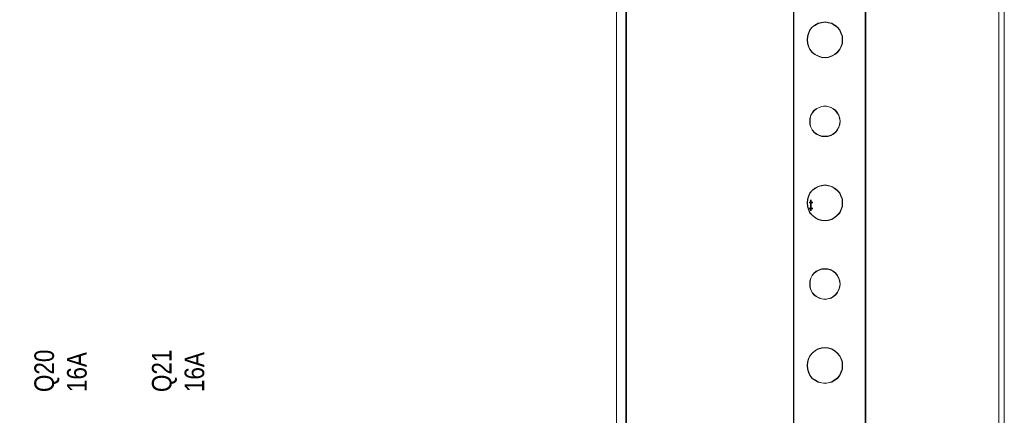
# Model space of a CAD drawing. Header units: millimetres. Extents: x -1290 to 1795, y -4192 to -1311.
# Tile 1055 of 1056: x 1498 to 1528, y -1912 to -1900. Entities that reach past the tile are written whole.
import ezdxf

# ---------------------------------------------------------------- set-up
doc = ezdxf.new("R2010")
doc.units = ezdxf.units.MM
doc.layers.add('51', color=7, linetype='Continuous')
doc.layers.add('Aparatura', color=7, linetype='Continuous', lineweight=13)
doc.styles.get("Standard").update_dxf_attribs({"font": 'ARIALN.TTF', "width": 0.8})

# ---------------------------------------------------------------- blocks, each defined once
blk = doc.blocks.new('*U160')
at = {"layer": '51', "color": 254}
for points in [[(580.286061, -649.437383), (580.84643, -649.437383), (580.286061, -649.437383)], [(580.56356, -649.03699), (580.56356, -649.843163), (580.56356, -649.03699)]]:
    blk.add_lwpolyline(points, close=True, dxfattribs=at)
blk = doc.blocks.new('*U168')
blk = doc.blocks.new('*U169')
blk = doc.blocks.new('*U177')
at = {"layer": '51', "color": 254}
for points in [[(580.286061, -650.362058), (580.84643, -650.362058), (580.286061, -650.362058)], [(580.56356, -649.898823), (580.56356, -650.704996), (580.56356, -649.898823)]]:
    blk.add_lwpolyline(points, close=True, dxfattribs=at)

msp = doc.modelspace()

# ---------------------------------------------------------------- linework, layer by layer
at = {"layer": 'Aparatura', "color": 7, "lineweight": 13}
for points in [[(1527.751, -1975.057), (1527.751, -1775.714), (1417.02, -1775.714), (1417.02, -1975.057), (1526.665, -1975.057), (1526.777, -1975.057), (1527.751, -1975.057)], [(1515.872, -1915.46), (1515.872, -1917.658), (1516.179, -1917.658), (1516.179, -1915.46), (1516.179, -1913.75), (1516.179, -1913.555), (1516.179, -1897.185), (1516.179, -1896.976), (1516.179, -1893.082), (1515.872, -1893.082), (1515.872, -1896.976), (1515.872, -1897.185), (1515.872, -1913.555), (1515.872, -1913.75), (1515.872, -1915.46)], [(1515.88, -1915.455), (1515.88, -1917.651), (1516.172, -1917.651), (1516.172, -1915.455), (1516.172, -1913.745), (1516.172, -1913.55), (1516.172, -1897.19), (1516.172, -1896.981), (1516.172, -1893.089), (1515.88, -1893.089), (1515.88, -1896.981), (1515.88, -1897.19), (1515.88, -1913.55), (1515.88, -1913.745), (1515.88, -1915.455)], [(1515.872, -1913.557), (1515.872, -1897.182), (1515.872, -1913.557)], [(1516.164, -1913.557), (1516.164, -1897.182), (1516.164, -1913.557)], [(1523.492, -1897.433), (1523.492, -1913.307), (1523.492, -1897.433)], [(1521.295, -1898.03), (1521.295, -1912.71), (1521.295, -1898.03)], [(1522.798, -1900.387), (1522.798, -1900.274), (1522.755, -1900.175), (1522.713, -1900.077), (1522.643, -1899.992), (1522.558, -1899.936), (1522.473, -1899.879), (1522.361, -1899.851), (1522.262, -1899.837), (1522.149, -1899.851), (1522.051, -1899.879), (1521.952, -1899.936), (1521.867, -1899.992), (1521.797, -1900.077), (1521.754, -1900.175), (1521.726, -1900.274), (1521.712, -1900.387), (1521.726, -1900.499), (1521.754, -1900.598), (1521.797, -1900.683), (1521.867, -1900.767), (1521.952, -1900.838), (1522.051, -1900.88), (1522.149, -1900.922), (1522.262, -1900.936), (1522.361, -1900.922), (1522.473, -1900.88), (1522.558, -1900.838), (1522.643, -1900.767), (1522.713, -1900.683), (1522.755, -1900.598), (1522.798, -1900.499), (1522.798, -1900.387)], [(1522.798, -1900.387), (1522.798, -1900.499), (1522.755, -1900.598), (1522.713, -1900.683), (1522.643, -1900.767), (1522.558, -1900.838), (1522.473, -1900.88), (1522.361, -1900.922), (1522.262, -1900.936), (1522.149, -1900.922), (1522.051, -1900.88), (1521.952, -1900.838), (1521.867, -1900.767), (1521.797, -1900.683), (1521.754, -1900.598), (1521.726, -1900.499), (1521.712, -1900.387), (1521.726, -1900.274), (1521.754, -1900.175), (1521.797, -1900.077), (1521.867, -1899.992), (1521.952, -1899.936), (1522.051, -1899.879), (1522.149, -1899.851), (1522.262, -1899.837), (1522.361, -1899.851), (1522.473, -1899.879), (1522.558, -1899.936), (1522.643, -1899.992), (1522.713, -1900.077), (1522.755, -1900.175), (1522.798, -1900.274), (1522.798, -1900.387)], [(1522.262, -1900.936), (1522.361, -1900.922), (1522.473, -1900.88), (1522.558, -1900.838), (1522.643, -1900.767), (1522.713, -1900.683), (1522.755, -1900.598), (1522.798, -1900.499), (1522.798, -1900.387), (1522.798, -1900.274), (1522.755, -1900.175), (1522.713, -1900.077), (1522.643, -1899.992), (1522.558, -1899.936), (1522.473, -1899.879), (1522.361, -1899.851), (1522.262, -1899.837), (1522.149, -1899.851), (1522.051, -1899.879), (1521.952, -1899.936), (1521.867, -1899.992), (1521.797, -1900.077), (1521.754, -1900.175), (1521.726, -1900.274), (1521.712, -1900.387), (1521.726, -1900.499), (1521.754, -1900.598), (1521.797, -1900.683), (1521.867, -1900.767), (1521.952, -1900.838), (1522.051, -1900.88), (1522.149, -1900.922), (1522.262, -1900.936)], [(1522.262, -1900.929), (1522.359, -1900.915), (1522.47, -1900.873), (1522.554, -1900.832), (1522.637, -1900.762), (1522.707, -1900.679), (1522.749, -1900.595), (1522.79, -1900.498), (1522.79, -1900.387), (1522.79, -1900.276), (1522.749, -1900.178), (1522.707, -1900.081), (1522.637, -1899.998), (1522.554, -1899.942), (1522.47, -1899.886), (1522.359, -1899.859), (1522.262, -1899.845), (1522.15, -1899.859), (1522.053, -1899.886), (1521.956, -1899.942), (1521.872, -1899.998), (1521.803, -1900.081), (1521.761, -1900.178), (1521.733, -1900.276), (1521.719, -1900.387), (1521.733, -1900.498), (1521.761, -1900.595), (1521.803, -1900.679), (1521.872, -1900.762), (1521.956, -1900.832), (1522.053, -1900.873), (1522.15, -1900.915), (1522.262, -1900.929)], [(1522.728, -1902.875), (1522.714, -1902.79), (1522.686, -1902.691), (1522.644, -1902.621), (1522.587, -1902.55), (1522.516, -1902.493), (1522.446, -1902.451), (1522.347, -1902.423), (1522.262, -1902.409), (1522.163, -1902.423), (1522.078, -1902.451), (1521.993, -1902.493), (1521.923, -1902.55), (1521.866, -1902.621), (1521.824, -1902.691), (1521.796, -1902.79), (1521.796, -1902.875), (1521.796, -1902.974), (1521.824, -1903.059), (1521.866, -1903.143), (1521.923, -1903.214), (1521.993, -1903.27), (1522.078, -1903.313), (1522.163, -1903.341), (1522.262, -1903.341), (1522.347, -1903.341), (1522.446, -1903.313), (1522.516, -1903.27), (1522.587, -1903.214), (1522.644, -1903.143), (1522.686, -1903.059), (1522.714, -1902.974), (1522.728, -1902.875)], [(1522.728, -1902.875), (1522.714, -1902.974), (1522.686, -1903.059), (1522.644, -1903.143), (1522.587, -1903.214), (1522.516, -1903.27), (1522.446, -1903.313), (1522.347, -1903.341), (1522.262, -1903.341), (1522.163, -1903.341), (1522.078, -1903.313), (1521.993, -1903.27), (1521.923, -1903.214), (1521.866, -1903.143), (1521.824, -1903.059), (1521.796, -1902.974), (1521.796, -1902.875), (1521.796, -1902.79), (1521.824, -1902.691), (1521.866, -1902.621), (1521.923, -1902.55), (1521.993, -1902.493), (1522.078, -1902.451), (1522.163, -1902.423), (1522.262, -1902.409), (1522.347, -1902.423), (1522.446, -1902.451), (1522.516, -1902.493), (1522.587, -1902.55), (1522.644, -1902.621), (1522.686, -1902.691), (1522.714, -1902.79), (1522.728, -1902.875)], [(1521.796, -1902.875), (1521.796, -1902.974), (1521.824, -1903.059), (1521.866, -1903.143), (1521.923, -1903.214), (1521.993, -1903.27), (1522.078, -1903.313), (1522.163, -1903.341), (1522.262, -1903.341), (1522.347, -1903.341), (1522.446, -1903.313), (1522.516, -1903.27), (1522.587, -1903.214), (1522.644, -1903.143), (1522.686, -1903.059), (1522.714, -1902.974), (1522.728, -1902.875), (1522.714, -1902.79), (1522.686, -1902.691), (1522.644, -1902.621), (1522.587, -1902.55), (1522.516, -1902.493), (1522.446, -1902.451), (1522.347, -1902.423), (1522.262, -1902.409), (1522.163, -1902.423), (1522.078, -1902.451), (1521.993, -1902.493), (1521.923, -1902.55), (1521.866, -1902.621), (1521.824, -1902.691), (1521.796, -1902.79), (1521.796, -1902.875)], [(1521.803, -1902.875), (1521.803, -1902.972), (1521.831, -1903.056), (1521.872, -1903.139), (1521.928, -1903.208), (1521.997, -1903.264), (1522.081, -1903.306), (1522.164, -1903.334), (1522.262, -1903.334), (1522.345, -1903.334), (1522.443, -1903.306), (1522.512, -1903.264), (1522.582, -1903.208), (1522.637, -1903.139), (1522.679, -1903.056), (1522.707, -1902.972), (1522.721, -1902.875), (1522.707, -1902.791), (1522.679, -1902.694), (1522.637, -1902.625), (1522.582, -1902.555), (1522.512, -1902.5), (1522.443, -1902.458), (1522.345, -1902.43), (1522.262, -1902.416), (1522.164, -1902.43), (1522.081, -1902.458), (1521.997, -1902.5), (1521.928, -1902.555), (1521.872, -1902.625), (1521.831, -1902.694), (1521.803, -1902.791), (1521.803, -1902.875)], [(1522.798, -1905.377), (1522.798, -1905.264), (1522.755, -1905.166), (1522.713, -1905.067), (1522.643, -1904.996), (1522.558, -1904.926), (1522.473, -1904.87), (1522.361, -1904.842), (1522.262, -1904.827), (1522.149, -1904.842), (1522.051, -1904.87), (1521.952, -1904.926), (1521.867, -1904.996), (1521.797, -1905.067), (1521.754, -1905.166), (1521.726, -1905.264), (1521.712, -1905.377), (1521.726, -1905.49), (1521.754, -1905.588), (1521.797, -1905.687), (1521.867, -1905.757), (1521.952, -1905.828), (1522.051, -1905.884), (1522.149, -1905.912), (1522.262, -1905.926), (1522.361, -1905.912), (1522.473, -1905.884), (1522.558, -1905.828), (1522.643, -1905.757), (1522.713, -1905.687), (1522.755, -1905.588), (1522.798, -1905.49), (1522.798, -1905.377)], [(1522.798, -1905.377), (1522.798, -1905.49), (1522.755, -1905.588), (1522.713, -1905.687), (1522.643, -1905.757), (1522.558, -1905.828), (1522.473, -1905.884), (1522.361, -1905.912), (1522.262, -1905.926), (1522.149, -1905.912), (1522.051, -1905.884), (1521.952, -1905.828), (1521.867, -1905.757), (1521.797, -1905.687), (1521.754, -1905.588), (1521.726, -1905.49), (1521.712, -1905.377), (1521.726, -1905.264), (1521.754, -1905.166), (1521.797, -1905.067), (1521.867, -1904.996), (1521.952, -1904.926), (1522.051, -1904.87), (1522.149, -1904.842), (1522.262, -1904.827), (1522.361, -1904.842), (1522.473, -1904.87), (1522.558, -1904.926), (1522.643, -1904.996), (1522.713, -1905.067), (1522.755, -1905.166), (1522.798, -1905.264), (1522.798, -1905.377)], [(1521.712, -1905.377), (1521.726, -1905.49), (1521.754, -1905.588), (1521.797, -1905.687), (1521.867, -1905.757), (1521.952, -1905.828), (1522.051, -1905.884), (1522.149, -1905.912), (1522.262, -1905.926), (1522.361, -1905.912), (1522.473, -1905.884), (1522.558, -1905.828), (1522.643, -1905.757), (1522.713, -1905.687), (1522.755, -1905.588), (1522.798, -1905.49), (1522.798, -1905.377), (1522.798, -1905.264), (1522.755, -1905.166), (1522.713, -1905.067), (1522.643, -1904.996), (1522.558, -1904.926), (1522.473, -1904.87), (1522.361, -1904.842), (1522.262, -1904.827), (1522.149, -1904.842), (1522.051, -1904.87), (1521.952, -1904.926), (1521.867, -1904.996), (1521.797, -1905.067), (1521.754, -1905.166), (1521.726, -1905.264), (1521.712, -1905.377)], [(1521.719, -1905.377), (1521.733, -1905.488), (1521.761, -1905.585), (1521.803, -1905.683), (1521.872, -1905.752), (1521.956, -1905.822), (1522.053, -1905.877), (1522.15, -1905.905), (1522.262, -1905.919), (1522.359, -1905.905), (1522.47, -1905.877), (1522.554, -1905.822), (1522.637, -1905.752), (1522.707, -1905.683), (1522.749, -1905.585), (1522.79, -1905.488), (1522.79, -1905.377), (1522.79, -1905.266), (1522.749, -1905.168), (1522.707, -1905.071), (1522.637, -1905.001), (1522.554, -1904.932), (1522.47, -1904.876), (1522.359, -1904.849), (1522.262, -1904.835), (1522.15, -1904.849), (1522.053, -1904.876), (1521.956, -1904.932), (1521.872, -1905.001), (1521.803, -1905.071), (1521.761, -1905.168), (1521.733, -1905.266), (1521.719, -1905.377)], [(1522.728, -1907.865), (1522.714, -1907.766), (1522.686, -1907.681), (1522.644, -1907.597), (1522.587, -1907.526), (1522.516, -1907.47), (1522.446, -1907.427), (1522.347, -1907.399), (1522.262, -1907.399), (1522.163, -1907.399), (1522.078, -1907.427), (1521.993, -1907.47), (1521.923, -1907.526), (1521.866, -1907.597), (1521.824, -1907.681), (1521.796, -1907.766), (1521.796, -1907.865), (1521.796, -1907.95), (1521.824, -1908.035), (1521.866, -1908.119), (1521.923, -1908.19), (1521.993, -1908.246), (1522.078, -1908.289), (1522.163, -1908.317), (1522.262, -1908.331), (1522.347, -1908.317), (1522.446, -1908.289), (1522.516, -1908.246), (1522.587, -1908.19), (1522.644, -1908.119), (1522.686, -1908.035), (1522.714, -1907.95), (1522.728, -1907.865)], [(1522.728, -1907.865), (1522.714, -1907.95), (1522.686, -1908.035), (1522.644, -1908.119), (1522.587, -1908.19), (1522.516, -1908.246), (1522.446, -1908.289), (1522.347, -1908.317), (1522.262, -1908.331), (1522.163, -1908.317), (1522.078, -1908.289), (1521.993, -1908.246), (1521.923, -1908.19), (1521.866, -1908.119), (1521.824, -1908.035), (1521.796, -1907.95), (1521.796, -1907.865), (1521.796, -1907.766), (1521.824, -1907.681), (1521.866, -1907.597), (1521.923, -1907.526), (1521.993, -1907.47), (1522.078, -1907.427), (1522.163, -1907.399), (1522.262, -1907.399), (1522.347, -1907.399), (1522.446, -1907.427), (1522.516, -1907.47), (1522.587, -1907.526), (1522.644, -1907.597), (1522.686, -1907.681), (1522.714, -1907.766), (1522.728, -1907.865)], [(1521.796, -1907.865), (1521.796, -1907.95), (1521.824, -1908.035), (1521.866, -1908.119), (1521.923, -1908.19), (1521.993, -1908.246), (1522.078, -1908.289), (1522.163, -1908.317), (1522.262, -1908.331), (1522.347, -1908.317), (1522.446, -1908.289), (1522.516, -1908.246), (1522.587, -1908.19), (1522.644, -1908.119), (1522.686, -1908.035), (1522.714, -1907.95), (1522.728, -1907.865), (1522.714, -1907.766), (1522.686, -1907.681), (1522.644, -1907.597), (1522.587, -1907.526), (1522.516, -1907.47), (1522.446, -1907.427), (1522.347, -1907.399), (1522.262, -1907.399), (1522.163, -1907.399), (1522.078, -1907.427), (1521.993, -1907.47), (1521.923, -1907.526), (1521.866, -1907.597), (1521.824, -1907.681), (1521.796, -1907.766), (1521.796, -1907.865)], [(1521.803, -1907.865), (1521.803, -1907.948), (1521.831, -1908.032), (1521.872, -1908.115), (1521.928, -1908.185), (1521.997, -1908.241), (1522.081, -1908.282), (1522.164, -1908.31), (1522.262, -1908.324), (1522.345, -1908.31), (1522.443, -1908.282), (1522.512, -1908.241), (1522.582, -1908.185), (1522.637, -1908.115), (1522.679, -1908.032), (1522.707, -1907.948), (1522.721, -1907.865), (1522.707, -1907.768), (1522.679, -1907.684), (1522.637, -1907.601), (1522.582, -1907.531), (1522.512, -1907.476), (1522.443, -1907.434), (1522.345, -1907.406), (1522.262, -1907.406), (1522.164, -1907.406), (1522.081, -1907.434), (1521.997, -1907.476), (1521.928, -1907.531), (1521.872, -1907.601), (1521.831, -1907.684), (1521.803, -1907.768), (1521.803, -1907.865)], [(1522.798, -1910.353), (1522.798, -1910.24), (1522.755, -1910.142), (1522.713, -1910.057), (1522.643, -1909.973), (1522.558, -1909.902), (1522.473, -1909.846), (1522.361, -1909.818), (1522.262, -1909.803), (1522.149, -1909.818), (1522.051, -1909.846), (1521.952, -1909.902), (1521.867, -1909.973), (1521.797, -1910.057), (1521.754, -1910.142), (1521.726, -1910.24), (1521.712, -1910.353), (1521.726, -1910.466), (1521.754, -1910.564), (1521.797, -1910.663), (1521.867, -1910.748), (1521.952, -1910.804), (1522.051, -1910.86), (1522.149, -1910.889), (1522.262, -1910.903), (1522.361, -1910.889), (1522.473, -1910.86), (1522.558, -1910.804), (1522.643, -1910.748), (1522.713, -1910.663), (1522.755, -1910.564), (1522.798, -1910.466), (1522.798, -1910.353)], [(1522.798, -1910.353), (1522.798, -1910.466), (1522.755, -1910.564), (1522.713, -1910.663), (1522.643, -1910.748), (1522.558, -1910.804), (1522.473, -1910.86), (1522.361, -1910.889), (1522.262, -1910.903), (1522.149, -1910.889), (1522.051, -1910.86), (1521.952, -1910.804), (1521.867, -1910.748), (1521.797, -1910.663), (1521.754, -1910.564), (1521.726, -1910.466), (1521.712, -1910.353), (1521.726, -1910.24), (1521.754, -1910.142), (1521.797, -1910.057), (1521.867, -1909.973), (1521.952, -1909.902), (1522.051, -1909.846), (1522.149, -1909.818), (1522.262, -1909.803), (1522.361, -1909.818), (1522.473, -1909.846), (1522.558, -1909.902), (1522.643, -1909.973), (1522.713, -1910.057), (1522.755, -1910.142), (1522.798, -1910.24), (1522.798, -1910.353)], [(1522.262, -1909.803), (1522.149, -1909.818), (1522.051, -1909.846), (1521.952, -1909.902), (1521.867, -1909.973), (1521.797, -1910.057), (1521.754, -1910.142), (1521.726, -1910.24), (1521.712, -1910.353), (1521.726, -1910.466), (1521.754, -1910.564), (1521.797, -1910.663), (1521.867, -1910.748), (1521.952, -1910.804), (1522.051, -1910.86), (1522.149, -1910.889), (1522.262, -1910.903), (1522.361, -1910.889), (1522.473, -1910.86), (1522.558, -1910.804), (1522.643, -1910.748), (1522.713, -1910.663), (1522.755, -1910.564), (1522.798, -1910.466), (1522.798, -1910.353), (1522.798, -1910.24), (1522.755, -1910.142), (1522.713, -1910.057), (1522.643, -1909.973), (1522.558, -1909.902), (1522.473, -1909.846), (1522.361, -1909.818), (1522.262, -1909.803)], [(1522.262, -1909.811), (1522.15, -1909.825), (1522.053, -1909.852), (1521.956, -1909.908), (1521.872, -1909.978), (1521.803, -1910.061), (1521.761, -1910.144), (1521.733, -1910.242), (1521.719, -1910.353), (1521.733, -1910.464), (1521.761, -1910.562), (1521.803, -1910.659), (1521.872, -1910.742), (1521.956, -1910.798), (1522.053, -1910.854), (1522.15, -1910.882), (1522.262, -1910.895), (1522.359, -1910.882), (1522.47, -1910.854), (1522.554, -1910.798), (1522.637, -1910.742), (1522.707, -1910.659), (1522.749, -1910.562), (1522.79, -1910.464), (1522.79, -1910.353), (1522.79, -1910.242), (1522.749, -1910.144), (1522.707, -1910.061), (1522.637, -1909.978), (1522.554, -1909.908), (1522.47, -1909.852), (1522.359, -1909.825), (1522.262, -1909.811)]]:
    msp.add_lwpolyline(points, close=True, dxfattribs=at)
for points in [[(1527.588, -1775.714), (1527.588, -1975.057)], [(1516.164, -1897.191), (1516.164, -1913.553), (1516.164, -1913.748), (1516.164, -1915.458), (1516.164, -1917.654), (1516.164, -1923.048), (1516.164, -1926.94), (1516.164, -1927.134), (1516.164, -1943.524), (1516.164, -1943.718), (1516.164, -1945.414), (1516.164, -1947.611), (1516.164, -1953.004), (1516.164, -1955.201), (1516.164, -1957.105), (1516.164, -1962.401), (1516.164, -1962.999), (1516.262, -1962.999), (1516.359, -1962.999), (1516.359, -1966.989)], [(1516.171, -1897.19), (1516.171, -1913.55), (1516.171, -1913.745), (1516.171, -1915.454), (1516.171, -1917.651), (1516.171, -1923.044), (1516.171, -1926.936), (1516.171, -1927.13), (1516.171, -1943.519), (1516.171, -1943.713), (1516.171, -1945.409), (1516.171, -1947.605), (1516.171, -1952.998), (1516.171, -1955.195), (1516.171, -1957.099), (1516.171, -1962.395), (1516.171, -1962.992), (1516.269, -1962.992), (1516.366, -1962.992), (1516.366, -1966.982)], [(1521.295, -1898.031), (1521.295, -1912.709), (1521.309, -1912.82), (1521.351, -1912.945), (1521.407, -1913.043), (1521.477, -1913.14), (1521.575, -1913.21), (1521.673, -1913.265), (1521.785, -1913.293), (1521.911, -1913.307), (1523.115, -1913.307), (1523.213, -1913.307), (1523.507, -1913.307), (1523.507, -1897.683)], [(1521.302, -1942.671), (1521.302, -1927.978), (1521.316, -1927.867), (1521.358, -1927.756), (1521.414, -1927.645), (1521.483, -1927.561), (1521.581, -1927.478), (1521.678, -1927.436), (1521.789, -1927.395), (1521.914, -1927.381), (1523.11, -1927.381), (1523.207, -1927.381), (1523.207, -1913.3), (1523.11, -1913.3), (1521.914, -1913.3), (1521.789, -1913.286), (1521.678, -1913.258), (1521.581, -1913.203), (1521.483, -1913.133), (1521.414, -1913.036), (1521.358, -1912.938), (1521.316, -1912.813), (1521.302, -1912.702), (1521.302, -1898.038)], [(1521.306, -1942.676), (1521.306, -1927.982), (1521.32, -1927.871), (1521.362, -1927.76), (1521.417, -1927.649), (1521.487, -1927.565), (1521.585, -1927.482), (1521.682, -1927.44), (1521.794, -1927.399), (1521.919, -1927.385), (1523.117, -1927.385), (1523.215, -1927.385), (1523.215, -1913.303), (1523.117, -1913.303), (1521.919, -1913.303), (1521.794, -1913.289), (1521.682, -1913.261), (1521.585, -1913.206), (1521.487, -1913.136), (1521.417, -1913.039), (1521.362, -1912.941), (1521.32, -1912.816), (1521.306, -1912.705), (1521.306, -1898.039)]]:
    msp.add_lwpolyline(points, dxfattribs=at)

# ---------------------------------------------------------------- block references
at = {"layer": 'Aparatura', "color": 7, "lineweight": 13, "xscale": 0.2, "yscale": 0.2, "zscale": 0.2}
for name in ['*U160', '*U177']:
    msp.add_blockref(name, (1405.714, -1775.478), dxfattribs=at)
at = {"layer": 'Aparatura', "color": 7, "lineweight": 13}
ref = msp.add_blockref('*U168', (1430.899, -1805.468), dxfattribs=dict(at, xscale=0.2, yscale=0.2, zscale=0.2))
ref.add_attrib('Oznaczenie', 'Q20', (1498.649, -1911.168), dxfattribs={"layer": '0', "height": 0.6, "rotation": 90, "flags": 2})
ref.add_attrib('Pr¹d znamionowy', '16A', (1499.649, -1911.168), dxfattribs={"layer": '0', "height": 0.6, "rotation": 90, "flags": 2})
ref = msp.add_blockref('*U169', (1430.899, -1805.468), dxfattribs=dict(at, xscale=0.2, yscale=0.2, zscale=0.2))
ref.add_attrib('Oznaczenie', 'Q21', (1502.249, -1911.168), dxfattribs={"layer": '0', "height": 0.6, "rotation": 90, "flags": 2})
ref.add_attrib('Pr¹d znamionowy', '16A', (1503.249, -1911.168), dxfattribs={"layer": '0', "height": 0.6, "rotation": 90, "flags": 2})

doc.saveas('drawing.dxf')
